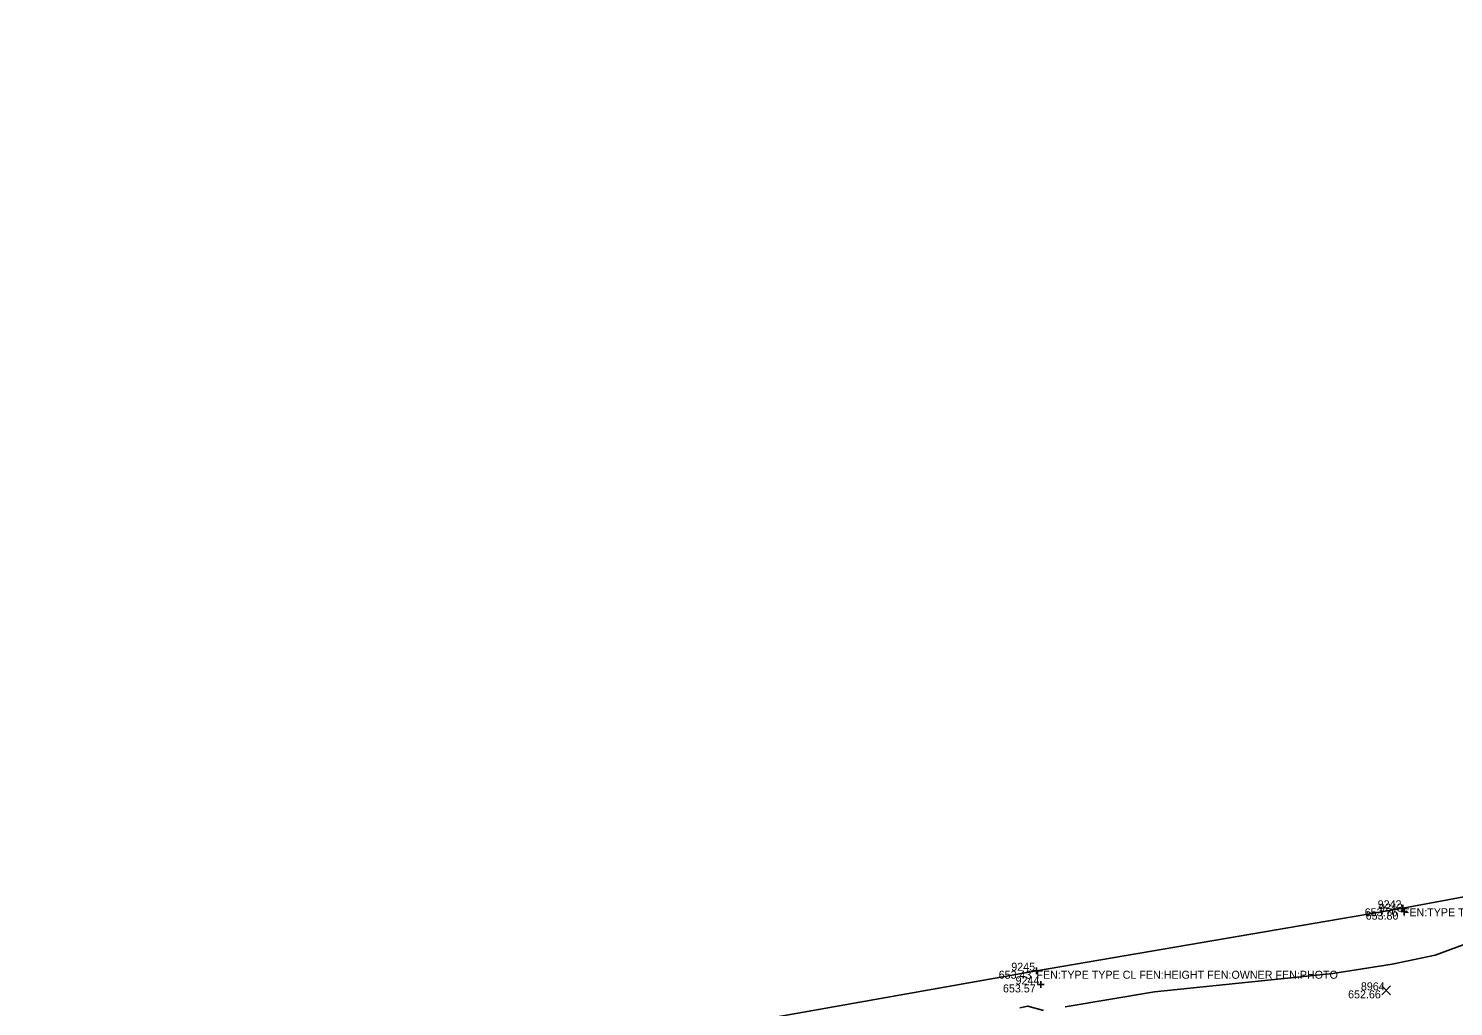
# Model space of a CAD drawing. Extents: x 2129350 to 2137777, y 657588 to 659885.
# Drawn here: x 2136310.8 to 2136524.5, y 659684.6 to 659831.2 of the extents above; entities that cross this region are included whole.
import ezdxf

# ---------------------------------------------------------------- set-up
doc = ezdxf.new("R2010")
doc.units = 0
for name, color, linetype in [('DT_X_Contour_Minor', 7, 'Continuous'), ('DT_X_TIN_Hull', 7, 'Continuous'), ('SV_X_Random_Point', 7, 'Continuous'), ('SV_X_Shot_Marker', 7, 'Continuous'), ('SV_X_Text_Comment', 7, 'Continuous'), ('SV_X_Text_Elevation', 7, 'Continuous'), ('SV_X_Text_Name', 7, 'Continuous')]:
    doc.layers.add(name, color=color, linetype=linetype)

msp = doc.modelspace()

# ---------------------------------------------------------------- linework, layer by layer
at = {"layer": 'DT_X_Contour_Minor'}
for points in [[(2136540.65, 659699.28), (2136521.7, 659692.32), (2136515.26, 659690.96), (2136506.37, 659689.55), (2136479.61, 659686.8), (2136466.24, 659684.55)], [(2136462.97, 659684), (2136460.61, 659684.68), (2136459.41, 659684.39)]]:
    msp.add_lwpolyline(points, dxfattribs=at)
at = {"layer": 'DT_X_TIN_Hull'}
msp.add_lwpolyline([(2137285.08, 659831.19), (2137237.64, 659823.86), (2137180.49, 659815.43), (2137100.44, 659802.92), (2137055.7, 659795.58), (2136999.31, 659786.09), (2136953.2, 659777.82), (2136896.24, 659767.87), (2136839.62, 659757.4), (2136780.97, 659746.94), (2136684.22, 659729.41), (2136588.25, 659712.61), (2136516.86, 659699.33), (2136461.92, 659689.97), (2136416.01, 659681.81), (2136327.06, 659665.12), (2136264.41, 659654.41)], dxfattribs=at)
at = {"layer": 'SV_X_Random_Point'}
for p, q in [((2136513.7, 659686.36), (2136515.03, 659687.7)), ((2136513.7, 659687.7), (2136515.03, 659686.36))]:
    msp.add_line(p, q, dxfattribs=at)
at = {"layer": 'SV_X_Shot_Marker'}
for p, q in [((2136516.36, 659699.33), (2136517.36, 659699.33)), ((2136516.86, 659699.83), (2136516.86, 659698.83)), ((2136516.86, 659699.33), (2136516.86, 659699.33)), ((2136517.06, 659699.33), (2136517.06, 659698.33)), ((2136516.56, 659698.83), (2136517.56, 659698.83)), ((2136517.06, 659698.83), (2136517.06, 659698.83)), ((2136461.92, 659690.47), (2136461.92, 659689.47)), ((2136461.42, 659689.97), (2136462.42, 659689.97)), ((2136461.92, 659689.97), (2136461.92, 659689.97)), ((2136462.56, 659688.42), (2136462.56, 659687.42)), ((2136462.06, 659687.92), (2136463.06, 659687.92)), ((2136462.56, 659687.92), (2136462.56, 659687.92))]:
    msp.add_line(p, q, dxfattribs=at)

# ---------------------------------------------------------------- texts
at = {"layer": 'SV_X_Text_Comment'}
for p in [(2136516.86, 659698.13), (2136461.92, 659688.77)]:
    msp.add_text('FEN:TYPE TYPE CL FEN:HEIGHT FEN:OWNER FEN:PHOTO', height=1.2, dxfattribs=at).set_placement(p)
at = {"layer": 'SV_X_Text_Elevation'}
for s, p in [('653.76', (2136511.14, 659698.13)), ('653.80', (2136511.29, 659697.63)), ('653.43', (2136456.26, 659688.77)), ('653.57', (2136456.9, 659686.72)), ('652.66', (2136508.65, 659685.83))]:
    msp.add_text(s, height=1.2, dxfattribs=at).set_placement(p)
at = {"layer": 'SV_X_Text_Name'}
for s, p in [('9242', (2136513.09, 659699.33)), ('9243', (2136513.28, 659698.83)), ('9245', (2136458.15, 659689.97)), ('9244', (2136458.79, 659687.92)), ('8964', (2136510.57, 659687.03))]:
    msp.add_text(s, height=1.2, dxfattribs=at).set_placement(p)

doc.saveas('drawing.dxf')
